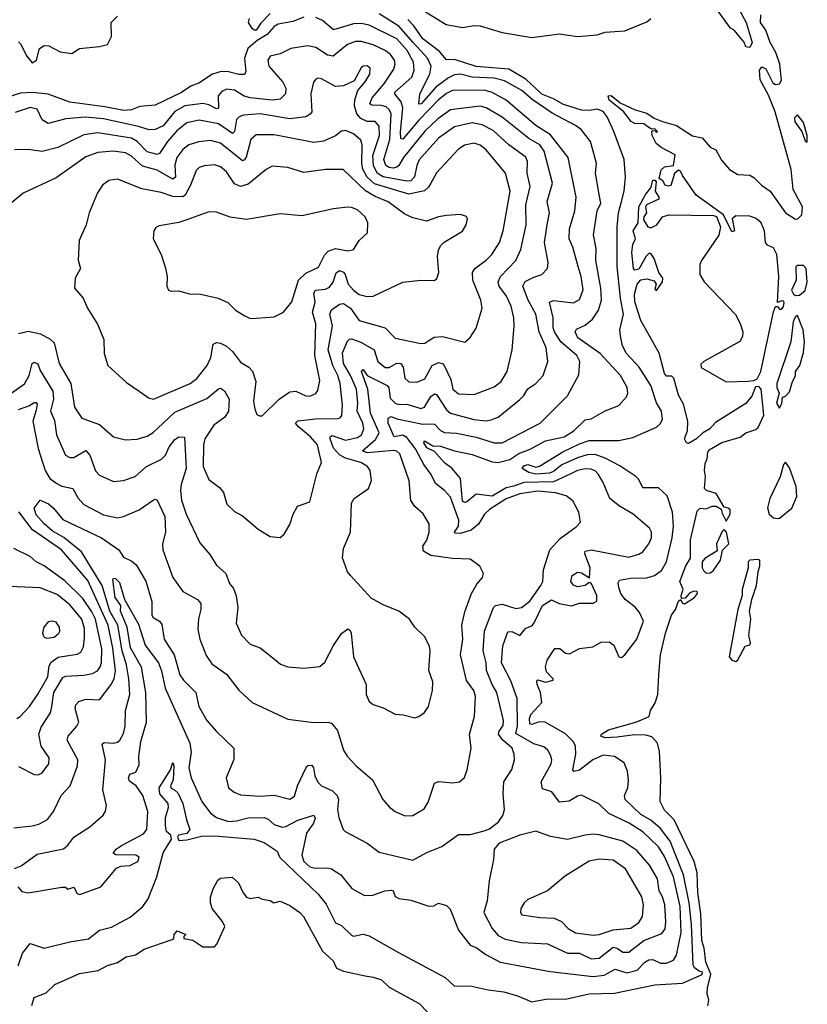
# Model space of a CAD drawing. Extents: x 1246230 to 1426786, y 660032 to 763141.
# Tile 561 of 566: x 1383112 to 1387085, y 722562 to 727530. Entities that reach past the tile are written whole.
import ezdxf

# ---------------------------------------------------------------- set-up
doc = ezdxf.new("R2010")
doc.units = 0

msp = doc.modelspace()

# ---------------------------------------------------------------- linework, layer by layer
at = {"layer": '0CON10XD'}
for points in [[(1384545, 727542.8), (1384489, 727521), (1384415, 727506.8), (1384394.6, 727495), (1384360.6, 727455), (1384310.4, 727425), (1384263.1, 727385), (1384246.3, 727335), (1384252.2, 727267.8), (1384246.2, 727253.8), (1384216.6, 727253.4), (1384165, 727267.5), (1384127.8, 727267.8), (1384085, 727254.8), (1384015, 727209.6), (1383975.5, 727195), (1383927.8, 727162.2), (1383795, 727098.8), (1383717.9, 727092.1), (1383675, 727075.3), (1383635, 727070.9), (1383540.9, 727090.9), (1383365, 727113.1), (1383255, 727154.8), (1383175, 727162.5), (1383115, 727159.3), (1383025, 727129.8)], [(1383105, 727417.3), (1383115, 727407.8), (1383146.9, 727345), (1383175, 727312.9), (1383195.6, 727325), (1383211.1, 727385), (1383235, 727400.3), (1383258.2, 727398.2), (1383315, 727368.5), (1383375, 727359.5), (1383412.5, 727385), (1383515, 727394.5), (1383555, 727404.4), (1383574.3, 727445), (1383573.1, 727515), (1383605, 727548.1)], [(1384375, 727560.6), (1384327.5, 727512.5), (1384305, 727477.4), (1384295, 727476.6), (1384285, 727484.8), (1384265.4, 727515), (1384270.9, 727535)], [(1385032.1, 726962.1), (1385045.2, 727085), (1385035.4, 727115.4), (1385004.7, 727155), (1385004.7, 727165), (1385089.9, 727240.1), (1385101.1, 727275), (1385097.7, 727315), (1385065.6, 727375), (1385015, 727432.5), (1384875, 727502.7), (1384835, 727510.2), (1384795, 727509.1), (1384695, 727478.6), (1384639.5, 727525), (1384605, 727541.6)], [(1385892.1, 725237.9), (1385805, 725198.2), (1385654.6, 725195.4), (1385605, 725175.8), (1385565, 725167.9), (1385495, 725125.5), (1385415, 725135.6), (1385365.1, 725094.9), (1385355, 725093.7), (1385345, 725100.9), (1385334.7, 725215), (1385293.2, 725265), (1385255, 725294.2), (1385205, 725350.8), (1385165, 725370.4), (1385150.8, 725395), (1385153.3, 725405), (1385195, 725380.3), (1385235, 725377.7), (1385305, 725353.9), (1385395, 725335.8), (1385495, 725300), (1385525, 725296), (1385585, 725310.7), (1385629.5, 725340.5), (1385687.2, 725362.8), (1385765, 725404.8), (1385858.9, 725425), (1385906.9, 725455), (1385965, 725510.3), (1385995, 725515.5), (1386065, 725557.1), (1386135, 725584), (1386172.4, 725627.6), (1386179.4, 725645), (1386175.5, 725675), (1386142.1, 725735), (1386040.3, 725845), (1385927.1, 725925), (1385914.5, 725955), (1385920.7, 725969.3), (1385965, 725988), (1386001.1, 726018.9), (1386031.9, 726065), (1386046.5, 726115), (1386043.7, 726175), (1386018.2, 726315), (1386019.7, 726375), (1386006.1, 726445), (1386024.7, 726565), (1386043.6, 726605), (1386035, 726648.6), (1386017.2, 726755), (1386021.8, 726805), (1386008.4, 726855), (1385990.4, 726915), (1385943.5, 726975), (1385915, 726996.8), (1385798, 727058), (1385697.2, 727127.2), (1385645, 727173.3), (1385558.2, 727221.8), (1385505.1, 727235.1), (1385395, 727239.2), (1385335, 727254.8), (1385305, 727251.5), (1385275, 727236.7), (1385210.8, 727189.2), (1385137.3, 727105), (1385125, 727103.1), (1385129.7, 727155), (1385180.2, 727255), (1385187.6, 727295), (1385169.2, 727335), (1385097.1, 727415), (1385025, 727497.4), (1384925, 727559.9)], [(1385145, 727577.5), (1385263.3, 727505), (1385345, 727490.8), (1385405, 727501.1), (1385435, 727498.2), (1385545, 727464.7), (1385695, 727440), (1385835, 727458.5), (1385925, 727444.4), (1386025, 727452.9), (1386065, 727466.8), (1386165, 727474), (1386275, 727518.2), (1386295.5, 727535)], [(1386967.7, 726102.3), (1386965, 726110), (1386955, 726111.2), (1386933.8, 726103.8), (1386941.8, 726235), (1386930.5, 726345), (1386915, 726378.9), (1386885, 726392.9), (1386874, 726405), (1386868.4, 726465), (1386851.4, 726505), (1386826.4, 726526.4), (1386795, 726539.3), (1386725, 726540.6), (1386706.2, 726525), (1386717.5, 726465), (1386705, 726460), (1386662.7, 726545), (1386525, 726644.6), (1386455, 726743.8), (1386445, 726766.2), (1386435, 726770.8), (1386415, 726754.2), (1386396.1, 726693.9), (1386385, 726689.5), (1386368, 726695), (1386356.4, 726716.4), (1386338.3, 726728.3), (1386347.7, 726772.3), (1386365, 726787.5), (1386410, 726795), (1386417.8, 726847.8), (1386347.5, 726885), (1386323.3, 726905), (1386302.5, 726945), (1386300, 726965), (1386305, 726970), (1386318.3, 726968.3), (1386325, 726960), (1386330, 726965), (1386315, 726980), (1386298.3, 726978.3), (1386280, 726990), (1386260, 727005), (1386215, 727006.2), (1386196.7, 727016.7), (1386157.1, 727067.1), (1386085, 727123.9), (1386080.6, 727145), (1386095, 727147.5), (1386141.2, 727111.2), (1386217.1, 727075), (1386275, 727058.2), (1386313.1, 727033.1), (1386355, 727016.2), (1386425.9, 726995.9), (1386505, 726944.2), (1386555, 726934), (1386595, 726886.7), (1386623.9, 726873.9), (1386651.3, 726821.3), (1386693.2, 726773.2), (1386735, 726749.2), (1386795, 726745.8), (1386815, 726734.2), (1386854.2, 726695), (1386897.8, 726665), (1386975.5, 726555), (1387025, 726523.8), (1387038, 726525), (1387057.5, 726545), (1387061.1, 726585), (1387013.4, 726673.4), (1387003.2, 726773.2), (1386923.5, 727065), (1386889.8, 727149.8), (1386846.4, 727226.4), (1386843.3, 727275), (1386855, 727292.5), (1386875, 727282.5), (1386910.5, 727210.5), (1386925, 727202.9), (1386944.1, 727205.9), (1386955.6, 727224.4), (1386947.1, 727305), (1386926.2, 727365), (1386897.3, 727415), (1386875, 727476.2), (1386848.9, 727515), (1386850, 727555)], [(1386744.1, 727574.1), (1386776.7, 727515), (1386806.7, 727415), (1386795, 727390), (1386775, 727392.5), (1386766.1, 727416.1), (1386716.4, 727476.4), (1386697, 727487), (1386635, 727572.5)], [(1383895, 723642), (1383909.8, 723629.8), (1383935.2, 723575.2), (1383952.9, 723492.9), (1383970, 723445), (1383955.4, 723424.6), (1383913.5, 723416.5), (1383908.3, 723405), (1383915, 723389.6), (1383955, 723391.9), (1384028.7, 723411.3), (1384095, 723412.3), (1384295, 723395.3), (1384345, 723378.9), (1384410.6, 723335), (1384423.4, 723303.4), (1384617.8, 723117.8), (1384657.6, 723067.6), (1384705, 722972.9), (1384735, 722960), (1384785, 722910.5), (1384795, 722906.7), (1384843.7, 722916.3), (1384875, 722908.2), (1385023.3, 722823.3), (1385257.8, 722697.8), (1385305, 722654.3), (1385385, 722656.2), (1385475, 722634.7), (1385554.7, 722624.7), (1385622.5, 722605), (1385695, 722574.1), (1385775, 722589.2), (1385865, 722588.2), (1385985, 722616), (1386112, 722618), (1386315, 722660.6), (1386455, 722668.6), (1386555, 722712.1), (1386556.1, 722725), (1386540, 722730), (1386515.9, 722745.9), (1386509.3, 722759.3), (1386500.5, 722965), (1386488.2, 723075), (1386460.1, 723215), (1386393.6, 723385), (1386345, 723449), (1386295, 723491.5), (1386245, 723519.4), (1386165.4, 723595), (1386163.3, 723615), (1386180, 723655), (1386182.9, 723692.9), (1386178.6, 723738.6), (1386160.7, 723780.7), (1386111.8, 723811.8), (1386055, 723819.5), (1386002.7, 723795), (1385935, 723743.1), (1385907.1, 723737.1), (1385902.7, 723745), (1385916.6, 723825), (1385915.3, 723865), (1385906.2, 723886.2), (1385865, 723926.2), (1385761.9, 723985), (1385732.7, 723987.3), (1385695, 723974.3), (1385685, 723977.8), (1385682.7, 724005), (1385690.7, 724025), (1385745.7, 724085), (1385739.4, 724135), (1385722, 724175), (1385720, 724195), (1385725, 724199.2), (1385765, 724187.5), (1385802.5, 724197.5), (1385803.3, 724205), (1385769.7, 724239.8), (1385764.1, 724265), (1385772, 724298), (1385812.1, 724357.9), (1385836.7, 724356.7), (1385865, 724334.4), (1385885, 724330.9), (1385935, 724357.8), (1386003.4, 724366.6), (1386045, 724390), (1386085, 724390.6), (1386108.9, 724375), (1386135, 724316), (1386147.3, 724312.7), (1386164.4, 724325.6), (1386224.7, 724405), (1386258.3, 724495), (1386239.1, 724539.1), (1386215.8, 724565.8), (1386165.5, 724605), (1386144.7, 724634.8), (1386133.4, 724665), (1386130.8, 724689.2), (1386138.2, 724701.8), (1386192.3, 724712.3), (1386275, 724713.8), (1386314.4, 724725), (1386348.6, 724751.4), (1386374.7, 724795), (1386403.7, 724915), (1386409.8, 724975), (1386404.2, 725045), (1386377.5, 725127.5), (1386335, 725168.1), (1386255, 725167.3), (1386235, 725210.6), (1386220.5, 725225), (1386139.4, 725279.4), (1386065, 725318), (1386015, 725336.5), (1385974.9, 725335.1), (1385925, 725320), (1385846.6, 725283.4), (1385805, 725249.8), (1385785, 725241.3), (1385715, 725237.6), (1385679.4, 725245), (1385646.9, 725265), (1385655, 725279.2), (1385675, 725285.2), (1385715, 725271.8), (1385733.5, 725276.5), (1385851.1, 725348.9), (1385935, 725390.6), (1385985, 725406.5), (1386135, 725406.8), (1386205, 725422.4), (1386325, 725473.5), (1386345, 725492.9), (1386354.5, 725515), (1386350, 725555), (1386325, 725597.5), (1386294.8, 725684.8), (1386236.5, 725776.5), (1386173.4, 725845), (1386152.8, 725885), (1386142.2, 725935), (1386139.2, 725965), (1386158, 726045), (1386142.5, 726125), (1386125.9, 726285), (1386126.1, 726485), (1386131.8, 726555), (1386145.5, 726605.5), (1386161.1, 726665), (1386167.5, 726735), (1386160.4, 726825), (1386109.2, 726965), (1386075, 727039.3), (1386055, 727066.8), (1386025, 727078.3), (1385985, 727071.6), (1385945, 727073.9), (1385855, 727101.2), (1385805, 727131), (1385745, 727153.4), (1385665, 727230.4), (1385579.9, 727279.9), (1385415, 727293.9), (1385305, 727328.6), (1385265, 727326.5), (1385229.9, 727369.9), (1385145, 727433.1), (1385099.4, 727499.4), (1385070.3, 727530.3)], [(1383105, 725563), (1383158.5, 725581.5), (1383185, 725599.2), (1383195, 725599.1), (1383199.7, 725589.7), (1383195, 725559.3), (1383177.4, 725505), (1383205, 725366), (1383239.4, 725255), (1383264.1, 725215), (1383299.3, 725189.3), (1383325, 725176.9), (1383380, 725165), (1383405.8, 725115.8), (1383434.7, 725084.7), (1383535, 725032.5), (1383605, 725016.6), (1383635, 725023.2), (1383713.5, 725056.5), (1383785, 725106), (1383795, 725110), (1383805.6, 725105.6), (1383843.8, 725023.8), (1383847.2, 724945), (1383831.3, 724885), (1383833.2, 724855), (1383883.8, 724715), (1383934.2, 724645), (1384009.4, 724605), (1384025.6, 724585), (1384026.1, 724553.9), (1384013, 724507), (1384010.9, 724455), (1384020, 724405), (1384052.3, 724322.3), (1384080.7, 724280.7), (1384155, 724228.6), (1384217.6, 724147.6), (1384285, 724084.4), (1384465, 724000.6), (1384595, 723983.6), (1384665.8, 723985.8), (1384685, 723980), (1384715, 723943.3), (1384744.6, 723845), (1384763.5, 723813.5), (1384809.2, 723765), (1384892.2, 723695), (1384942.9, 723595), (1384976.4, 723556.4), (1385005.5, 723535.5), (1385055, 723512.5), (1385095, 723515.6), (1385152.3, 723547.7), (1385172.9, 723582.9), (1385205, 723678), (1385225, 723685.6), (1385295, 723680), (1385330, 723685), (1385355, 723706.2), (1385369.1, 723745), (1385389.4, 723855), (1385380.8, 723925), (1385406.4, 724015), (1385411.1, 724115), (1385402.1, 724145), (1385366.5, 724196.5), (1385335.4, 724325), (1385347.1, 724405), (1385342.5, 724475), (1385357.6, 724542.4), (1385390.9, 724635), (1385417.8, 724682.2), (1385445.8, 724715), (1385450.8, 724735), (1385433.2, 724773.2), (1385385, 724808), (1385295, 724811.8), (1385185, 724826), (1385148.8, 724848.8), (1385145.9, 724874.1), (1385165, 724903.3), (1385176.5, 724945), (1385176.8, 724986.8), (1385147.3, 725037.3), (1385104.6, 725074.6), (1385084.7, 725104.7), (1385076.3, 725203.7), (1385029.5, 725339.5), (1385015, 725353.2), (1384997.1, 725357.1), (1384865, 725344.9), (1384841.8, 725355), (1384907.4, 725412.6), (1384924.8, 725445), (1384882.1, 725545), (1384868.2, 725665), (1384836.7, 725755), (1384845, 725764.4), (1384864, 725734), (1384965, 725683.8), (1384973.2, 725673.2), (1384980.8, 725620.8), (1385005, 725594.8), (1385025, 725588.6), (1385065, 725590), (1385135, 725568.4), (1385154.4, 725575.6), (1385166, 725595), (1385185, 725628.5), (1385205, 725642.1), (1385215, 725638.9), (1385265, 725562.2), (1385285, 725545.2), (1385402.5, 725512.5), (1385465, 725506.6), (1385489.6, 725510.4), (1385525, 725524.5), (1385635, 725613.8), (1385655.7, 725634.3), (1385675, 725666.7), (1385716.1, 725693.9), (1385752.9, 725735), (1385776.7, 725805), (1385767.1, 725875), (1385731.9, 725955), (1385715.2, 726045), (1385676.1, 726115), (1385650.3, 726185), (1385661.7, 726208.3), (1385705, 726231.2), (1385746.4, 726243.6), (1385774.4, 726275), (1385777.1, 726305), (1385760, 726405), (1385774.2, 726505), (1385783.9, 726555), (1385773.2, 726613.2), (1385798.9, 726705), (1385757.3, 726867.3), (1385735, 726898.1), (1385680.6, 726930.6), (1385545, 727038.6), (1385465, 727084.8), (1385435, 727093.9), (1385285, 727074.7), (1385220.8, 727029.2), (1385155, 726966.8), (1385047.5, 726835), (1385025, 726794), (1385014.8, 726785.2), (1384995, 726781.5), (1384975, 726784.5), (1384958.8, 726795), (1384948.9, 726825), (1384978.5, 726925), (1384985.6, 727054.4), (1384976.2, 727076.2), (1384959.9, 727089.9), (1384935, 727096.9), (1384888.2, 727098.2), (1384878.5, 727105), (1384890, 727135), (1384948.3, 727205), (1384999.3, 727280.7), (1385005.9, 727305), (1385002.8, 727325), (1384982.3, 727355), (1384954.8, 727374.8), (1384895, 727403.5), (1384835, 727420.5), (1384805, 727420.2), (1384765.6, 727405), (1384693.4, 727346.6), (1384665, 727350.3), (1384605, 727389.6), (1384565, 727398.7), (1384478.8, 727385), (1384425, 727358.2), (1384375, 727345.5), (1384363.1, 727325), (1384368.5, 727295), (1384439.5, 727215), (1384453.8, 727185), (1384452.1, 727155), (1384425, 727129.3), (1384385, 727123.1), (1384275, 727134.8), (1384244.8, 727144.8), (1384195, 727173.5), (1384155, 727178.7), (1384131.7, 727168.3), (1384113.5, 727146.5), (1384115, 727083.1), (1384105, 727080.6), (1384065, 727100.6), (1384035, 727107), (1383945, 727095.5), (1383894.2, 727065.8), (1383835, 726993.6), (1383795, 726975.3), (1383765, 726974.7), (1383711.6, 726991.6), (1383535, 727029), (1383442.7, 727037.3), (1383345, 727029.8), (1383255, 727005.9), (1383225, 727024.5), (1383198.9, 727078.9), (1383165, 727086.6), (1383088.7, 727061.4)], [(1382995.6, 725594.4), (1383136.6, 725693.4), (1383158.8, 725735), (1383174.7, 725795), (1383185, 725801.8), (1383203.3, 725793.2), (1383215, 725759.5), (1383279.2, 725655), (1383281.7, 725615), (1383267.5, 725555), (1383287.2, 725507.2), (1383297.6, 725435), (1383343, 725333), (1383365, 725320.5), (1383385, 725321.2), (1383445, 725356.4), (1383465, 725332.9), (1383493.3, 725253.2), (1383515, 725231.5), (1383585, 725200.5), (1383635.7, 725205.7), (1383694.2, 725225), (1383751.9, 725275), (1383826.9, 725313.1), (1383846.9, 725333.1), (1383865.4, 725375), (1383895, 725412.5), (1383915, 725424.5), (1383943, 725423), (1383951, 725265), (1383925.9, 725185), (1383922.9, 725155), (1383927.2, 725105), (1383951.2, 725035), (1384021.2, 724891.2), (1384071.1, 724831.1), (1384105, 724778.6), (1384152, 724735), (1384170, 724685), (1384190, 724660), (1384203, 724623), (1384211.4, 724565), (1384204.4, 724485), (1384230.6, 724425), (1384275, 724378.6), (1384325, 724360.8), (1384405, 724297.5), (1384427.9, 724277.9), (1384465, 724264.4), (1384545, 724258.9), (1384625, 724266), (1384650.7, 724289.3), (1384695, 724372.5), (1384735, 724432.5), (1384767, 724457), (1384778.8, 724448.8), (1384783.3, 724435), (1384795.9, 724315.9), (1384859.5, 724175), (1384860, 724125), (1384875, 724089.2), (1384895, 724074.3), (1384945, 724058), (1385005, 724026.2), (1385046.4, 724023.6), (1385105, 724008), (1385125.7, 724014.3), (1385153.3, 724035), (1385174, 724065), (1385194.3, 724145), (1385195, 724190), (1385176, 724246), (1385182.1, 724345), (1385178.2, 724368.2), (1385155, 724417.1), (1385104.2, 724465), (1385078, 724505), (1385025, 724545.7), (1384945, 724578.1), (1384885, 724611.2), (1384780, 724725), (1384765.7, 724745), (1384739.4, 724815), (1384745, 724862.5), (1384780, 724945), (1384785, 725090), (1384799.2, 725115), (1384870.8, 725165), (1384885.6, 725205), (1384880, 725255), (1384866.9, 725275), (1384833.1, 725295), (1384755, 725317.8), (1384724.2, 725334.2), (1384695, 725368.7), (1384677.5, 725415), (1384677.3, 725425), (1384688.7, 725431.3), (1384755, 725408.7), (1384815, 725422.4), (1384835.8, 725435), (1384848.4, 725465), (1384842.9, 725495), (1384814.2, 725555), (1384817.4, 725595), (1384810.2, 725665), (1384779.7, 725735), (1384744.9, 725795), (1384739.7, 725849.8), (1384765, 725908.5), (1384775, 725918.5), (1384785, 725919.1), (1384833.2, 725903.2), (1384900, 725865), (1384918.2, 725805), (1384955, 725775.8), (1384975, 725774.3), (1385015, 725796.4), (1385035, 725795.4), (1385046.2, 725776.1), (1385055, 725720.8), (1385075, 725702.1), (1385115, 725700.4), (1385155, 725718.7), (1385192.2, 725785), (1385225, 725800.7), (1385245, 725794.6), (1385255, 725781.5), (1385286.7, 725715), (1385296.1, 725666.1), (1385325, 725641.5), (1385405, 725638.5), (1385505, 725678.2), (1385540.9, 725705), (1385570.9, 725755), (1385595.5, 725864.5), (1385606.7, 725983.3), (1385604.6, 726025), (1385591.4, 726085), (1385567.8, 726135), (1385530.3, 726185), (1385525, 726207.5), (1385537.7, 726235), (1385615.3, 726315), (1385639.4, 726370.6), (1385666.4, 726495), (1385665.2, 726595), (1385687.6, 726687.6), (1385671.9, 726755), (1385674, 726815), (1385665.6, 726835.6), (1385579.2, 726899.2), (1385501, 726971), (1385445, 727000.2), (1385395, 727010.2), (1385305, 726988.6), (1385225, 726931.6), (1385127.7, 726822.3), (1385115.2, 726795), (1385103.7, 726736.3), (1385085, 726717.6), (1385065, 726715.2), (1384945, 726736.2), (1384915, 726755.6), (1384895.7, 726795), (1384893.7, 726845), (1384927.2, 726945), (1384925, 726992.5), (1384905.7, 727015.7), (1384865, 727016.7), (1384831.9, 727031.9), (1384813.1, 727055), (1384800.5, 727095), (1384802.8, 727125), (1384818.2, 727171.8), (1384855, 727216), (1384877.9, 727255), (1384878.9, 727285), (1384865, 727296.7), (1384845, 727295.6), (1384835, 727287.5), (1384798.8, 727221.2), (1384745, 727196.2), (1384705, 727193.6), (1384635, 727231.1), (1384615.7, 727234.3), (1384605, 727229.2), (1384594.4, 727215), (1384580.8, 727155), (1384584.7, 727065.3), (1384576.9, 727053.1), (1384555, 727039.6), (1384475, 727028.8), (1384325, 727055.6), (1384241.3, 727048.7), (1384219.5, 727040.5), (1384205, 727026.9), (1384195, 726966), (1384185, 726955.4), (1384113.9, 727003.9), (1384017.7, 727022.3), (1383955, 727009.5), (1383905, 726968.4), (1383856.7, 726915), (1383816.8, 726855), (1383805, 726849.5), (1383755, 726863.9), (1383705, 726915.2), (1383675, 726932.3), (1383505, 726959.6), (1383435, 726949.2), (1383304.2, 726885), (1383225, 726864.6), (1383155, 726874.5), (1383085, 726872.7)], [(1383085, 723248.2), (1383119.2, 723260.8), (1383199.8, 723320.2), (1383333.1, 723346.9), (1383354.4, 723365), (1383384.1, 723405.9), (1383465, 723458.5), (1383532.7, 723517.3), (1383545, 723537.5), (1383549.4, 723565), (1383531.1, 723645), (1383543.8, 723795), (1383527.8, 723875), (1383537.2, 723882.8), (1383585, 723879.5), (1383605, 723885.6), (1383616.9, 723895), (1383635, 723929.2), (1383644.3, 723965), (1383646.2, 724045), (1383667.9, 724125), (1383661.6, 724205), (1383651, 724275), (1383628.9, 724345), (1383606.8, 724475), (1383566.7, 724545), (1383527.4, 724675), (1383422.7, 724845), (1383335, 724918.2), (1383275, 724951.6), (1383235, 724985.9), (1383195, 725031.3), (1383183.8, 725065), (1383215, 725105.6), (1383256.9, 725086.9), (1383282.7, 725065), (1383328.4, 725008.4), (1383525, 724915.8), (1383611.4, 724855), (1383635, 724817.5), (1383677.9, 724797.9), (1383699.8, 724779.8), (1383747.3, 724697.3), (1383778.4, 724595), (1383778.1, 724525), (1383785, 724514.4), (1383817.5, 724495), (1383828, 724478), (1383841.2, 724405), (1383890.6, 724325), (1383920, 724225), (1383937.6, 724197.6), (1384000.4, 724135), (1384015.5, 724065), (1384055.5, 723995), (1384105, 723938.1), (1384191.2, 723855), (1384192.7, 723797.3), (1384152.9, 723705), (1384165.7, 723655), (1384192.8, 723632.8), (1384225, 723619.6), (1384325, 723611.6), (1384395, 723616.7), (1384475, 723596.7), (1384497.3, 723612.7), (1384513.8, 723663.8), (1384555, 723753.3), (1384565, 723767.1), (1384585, 723769.5), (1384594.6, 723755), (1384600.6, 723715), (1384615, 723682.4), (1384635, 723665.3), (1384689.8, 723639.8), (1384712.5, 723615), (1384719.1, 723595), (1384714.7, 723545), (1384721.2, 723505), (1384744, 723445), (1384753.3, 723435), (1384864.7, 723374.7), (1384925, 723330.4), (1385095, 723290), (1385165, 723328.9), (1385242, 723358), (1385325, 723419.4), (1385385, 723418.9), (1385455, 723437.1), (1385482.1, 723447.9), (1385527.2, 723482.8), (1385548.9, 723515), (1385557.3, 723545), (1385550, 723625), (1385554.4, 723685), (1385595, 723746.2), (1385607.5, 723795), (1385606.2, 723825), (1385596.1, 723855), (1385546.7, 723896.8), (1385527.6, 723925), (1385530.2, 723939.8), (1385550.3, 723969.7), (1385551.9, 723995), (1385519.5, 724135), (1385495.2, 724175), (1385466.4, 724246.4), (1385464.3, 724285), (1385449, 724345), (1385456.9, 724445), (1385501.8, 724565), (1385511.9, 724575), (1385545, 724581.8), (1385615, 724559.3), (1385643.8, 724563.8), (1385685, 724596.5), (1385741.3, 724675), (1385750, 724695), (1385753.5, 724755), (1385786.2, 724855), (1385838.2, 724911.8), (1385918.7, 724971.3), (1385940, 724995), (1385932.5, 725045), (1385902.6, 725102.6), (1385868, 725128), (1385815, 725143.3), (1385725, 725151.2), (1385635, 725137), (1385565, 725111.8), (1385481.7, 725058.3), (1385456.9, 725035), (1385425.4, 724985), (1385390, 724955), (1385335, 724938), (1385308.9, 724938.9), (1385304.7, 724945), (1385325.3, 724975), (1385326.7, 725005), (1385285, 725121.1), (1385255, 725154.7), (1385209.1, 725189.1), (1385188.2, 725235), (1385150.8, 725285), (1385108.4, 725365), (1385065, 725421.6), (1385045, 725434.2), (1385001.4, 725425), (1384970.6, 725495), (1384970.7, 725519.3), (1384985, 725527.8), (1385015, 725515.6), (1385145, 725489.1), (1385185, 725490.2), (1385205, 725489.6), (1385235, 725456.8), (1385255, 725447.7), (1385315, 725444.3), (1385415, 725423.4), (1385505, 725394.7), (1385545, 725394.7), (1385737.8, 725495), (1385875, 725631.9), (1385932.3, 725737.7), (1385937.9, 725805), (1385921.6, 725835), (1385843, 725903), (1385810.9, 725950.9), (1385803.4, 725975), (1385802.7, 726025), (1385784.5, 726105), (1385805, 726113.5), (1385905, 726100.9), (1385935, 726118.1), (1385953.5, 726166.5), (1385944.7, 726235), (1385928.3, 726285), (1385902.9, 726382.9), (1385883.8, 726425), (1385884.6, 726475), (1385912.9, 726565), (1385919.3, 726635), (1385878, 726835), (1385789.5, 726949.5), (1385715, 726995.3), (1385565, 727123.2), (1385495, 727162.2), (1385455, 727174.4), (1385295, 727173.3), (1385265, 727158.1), (1385224.7, 727125.3), (1385125, 727023.7), (1385045, 726927.8), (1385035, 726930), (1385032.1, 726962.1)], [(1387085, 726912.5), (1387084.5, 726945), (1387065, 727011.8), (1387035, 727050), (1387021.2, 727035), (1387022.9, 727015), (1387057.1, 726965), (1387075, 726918), (1387085, 726912.5)], [(1383105, 725946.9), (1383155, 725958), (1383216, 725945), (1383265, 725917.9), (1383285, 725900), (1383311.3, 725795), (1383369.7, 725695), (1383387.3, 725575), (1383425, 725520), (1383515, 725487.3), (1383584.6, 725424.6), (1383645, 725410), (1383705, 725413.1), (1383755, 725429.2), (1383785, 725447.1), (1383835.8, 725494.2), (1383895, 725549.4), (1384055, 725619.4), (1384115, 725667.5), (1384125, 725670), (1384145, 725658), (1384167.7, 725615), (1384164.2, 725555), (1384146, 725525), (1384090.3, 725485), (1384045.9, 725415), (1384038.4, 725385), (1384038, 725275), (1384065, 725210.8), (1384119.1, 725169.1), (1384139.1, 725145), (1384157.1, 725085), (1384195, 725049.4), (1384236.1, 725026.1), (1384315, 724960), (1384375, 724923.3), (1384425, 724917.5), (1384445.9, 724934.1), (1384475, 724982.5), (1384491.2, 725035), (1384513.8, 725075), (1384575, 725097.5), (1384610.9, 725239.1), (1384634.4, 725295), (1384613.4, 725385), (1384578.4, 725425), (1384517.3, 725475), (1384503.8, 725495), (1384515, 725505.9), (1384605, 725515.6), (1384715, 725517.8), (1384728.3, 725521.7), (1384736.3, 725533.6), (1384739.7, 725585), (1384729, 725695), (1384717.1, 725735), (1384691.6, 725785), (1384667.1, 725865), (1384690.4, 725985), (1384676.4, 726045), (1384685, 726066.5), (1384725, 726095.4), (1384745, 726097.5), (1384781.3, 726075), (1384825, 726011.4), (1384955, 725975.3), (1385005, 725922.5), (1385135, 725895.6), (1385155, 725897.8), (1385175, 725911.1), (1385202.2, 725927.8), (1385245, 725931.6), (1385356.8, 725903.2), (1385385, 725926), (1385415, 725973.8), (1385445.4, 726075), (1385437.5, 726115), (1385397.2, 726215), (1385395.3, 726254.7), (1385408.5, 726275), (1385465, 726316.2), (1385493.8, 726345), (1385532.8, 726405), (1385550.6, 726465), (1385585.3, 726665), (1385562.1, 726755), (1385465, 726873.6), (1385435, 726896.2), (1385405, 726906.1), (1385355, 726896.9), (1385323.1, 726875), (1385215, 726756.7), (1385185.3, 726705), (1385174.7, 726685), (1385153.6, 726666.4), (1385075, 726650.3), (1384901.7, 726701.7), (1384864.1, 726735), (1384842.8, 726775), (1384837.4, 726805), (1384838.5, 726898.5), (1384832.2, 726922.2), (1384795, 726954.1), (1384755, 726970), (1384735, 726967.8), (1384705, 726943.3), (1384645, 726917.7), (1384595, 726910.7), (1384395, 726949.4), (1384305, 726948.5), (1384277.9, 726925), (1384253.6, 726836.4), (1384245, 726822.5), (1384235, 726818.4), (1384125, 726906.4), (1384075, 726919.7), (1384015.7, 726914.3), (1383965, 726898.6), (1383934.5, 726875.5), (1383904.8, 726835.2), (1383894.8, 726795.2), (1383897.9, 726735), (1383885, 726724.8), (1383805, 726770.9), (1383731.1, 726791.1), (1383675, 726841.6), (1383645, 726857.9), (1383582.7, 726867.3), (1383505, 726859.2), (1383445, 726838), (1383295, 726731.5), (1383128.8, 726655), (1383069.2, 726605)], [(1384320.7, 725530.7), (1384335, 725531.2), (1384420, 725615), (1384475, 725651.9), (1384505, 725655.6), (1384555, 725632.5), (1384575, 725630), (1384605, 725644.2), (1384615, 725658.8), (1384625, 725710), (1384600.5, 725835), (1384605.8, 725995), (1384589.5, 726055), (1384601.7, 726105), (1384595, 726150), (1384603.8, 726165), (1384655, 726170.7), (1384675, 726180.7), (1384692.7, 726205), (1384707.8, 726252.2), (1384725, 726265.3), (1384745, 726256.7), (1384754.1, 726245), (1384769.2, 726195), (1384795, 726165.4), (1384825, 726144.1), (1384865, 726132.9), (1384895, 726134.5), (1385044.4, 726205.6), (1385136.1, 726216.1), (1385205, 726213.8), (1385216.1, 726223.9), (1385226, 726254), (1385220, 726335), (1385225, 726367.5), (1385235, 726388.8), (1385253.3, 726406.7), (1385345, 726463.3), (1385363.8, 726495), (1385370, 726525), (1385365, 726537.5), (1385335, 726546.2), (1385265, 726542.5), (1385225, 726535.7), (1385164.2, 726514.2), (1385095, 726529.4), (1385055, 726549.5), (1384970.7, 726610.7), (1384905, 726637.1), (1384856.3, 726666.3), (1384744, 726774), (1384655, 726773.6), (1384545, 726758.5), (1384464.6, 726784.6), (1384385, 726790), (1384355, 726774.4), (1384265, 726700.8), (1384225, 726688.4), (1384195, 726700.9), (1384155, 726761.5), (1384125, 726787.7), (1384095, 726796.8), (1384042.5, 726792.5), (1384016.7, 726783.3), (1384001.7, 726768.3), (1383973.3, 726695), (1383946.6, 726645), (1383934, 726636), (1383885, 726637.2), (1383825, 726658.4), (1383727.3, 726677.3), (1383605, 726725.5), (1383560.7, 726719.3), (1383529.2, 726695), (1383503.7, 726656.3), (1383461.4, 726555), (1383446.9, 726495), (1383412, 726415), (1383406.4, 726316.4), (1383418.8, 726275), (1383391.2, 726225), (1383388.8, 726175), (1383431.2, 726125), (1383454.2, 726075), (1383503.6, 725993.6), (1383535.7, 725915.7), (1383538, 725845), (1383555.9, 725785.9), (1383649.7, 725699.7), (1383714, 725655), (1383765, 725620), (1383785.9, 725615.9), (1383971.9, 725695), (1384005, 725720.4), (1384057.9, 725785), (1384075.2, 725825), (1384087.4, 725892.6), (1384105, 725900.5), (1384125, 725898.2), (1384155, 725882.5), (1384184.5, 725855), (1384225, 725802.5), (1384267.6, 725777.6), (1384286, 725756), (1384302.1, 725705), (1384291.9, 725605), (1384298, 725565), (1384308.3, 725538.3), (1384320.7, 725530.7)], [(1386583.3, 722555), (1386588.7, 722585), (1386580, 722615), (1386582, 722645), (1386597.5, 722715), (1386572.8, 722775), (1386565.1, 722845), (1386553.3, 722885), (1386548.6, 723018.6), (1386533.2, 723125), (1386529.9, 723225), (1386515, 723282.7), (1386412.5, 723492.5), (1386365, 723542.5), (1386342, 723585), (1386346.2, 723705), (1386338.5, 723838.5), (1386329, 723879), (1386301.2, 723911.2), (1386270.2, 723920.2), (1386212.6, 723922.6), (1386125, 723909.5), (1386065, 723907.5), (1386043.8, 723915), (1386047.5, 723925), (1386082.7, 723947.3), (1386225, 723987.8), (1386286.7, 724015), (1386293.8, 724045), (1386317.2, 724082.8), (1386331.4, 724125), (1386336.6, 724226.6), (1386344.3, 724325), (1386369.1, 724435), (1386399.1, 724525), (1386420.3, 724555), (1386435, 724595.7), (1386445, 724603.8), (1386455.5, 724585.5), (1386465, 724582.7), (1386515.3, 724615), (1386531.6, 724635), (1386530, 724645), (1386515, 724646.6), (1386492.3, 724637.7), (1386468.2, 724611.8), (1386450, 724610), (1386448.2, 724625), (1386458.1, 724655), (1386442, 724695), (1386472.9, 724775), (1386495, 724813.8), (1386496.2, 724905), (1386529, 725051), (1386545, 725065.3), (1386575, 725062.7), (1386605, 725076), (1386625.4, 725075.4), (1386651.2, 725061.2), (1386655, 725040), (1386675, 725000), (1386696, 725035), (1386695, 725056.7), (1386685, 725066.2), (1386665, 725070), (1386625, 725139.5), (1386576.2, 725155), (1386565.7, 725165), (1386571.5, 725225), (1386566.2, 725255), (1386569.1, 725290.9), (1386580.4, 725315), (1386582.6, 725347.4), (1386589.6, 725360.4), (1386653, 725397), (1386746.3, 725423.7), (1386775, 725445.5), (1386825, 725462.2), (1386837.5, 725472.5), (1386865.7, 725535), (1386852.5, 725665), (1386840, 725680), (1386822.9, 725677.1), (1386805, 725631.2), (1386775, 725593.3), (1386621.7, 725498.3), (1386593.3, 725465), (1386555.9, 725444.1), (1386526.7, 725415), (1386485, 725392.5), (1386475, 725394.3), (1386466.2, 725415), (1386481.3, 725455), (1386482.3, 725505), (1386459.8, 725589.8), (1386435.3, 725635), (1386411.5, 725721.5), (1386401.2, 725731.2), (1386375, 725731.4), (1386365, 725744.2), (1386337.9, 725847.9), (1386305, 725904.5), (1386245, 726012), (1386215, 726106), (1386213.7, 726145), (1386226.4, 726195), (1386245, 726216.9), (1386275, 726222.8), (1386312.3, 726212.3), (1386322, 726195), (1386315, 726170), (1386325, 726163.3), (1386355, 726206.7), (1386356.7, 726225), (1386335.6, 726255), (1386312.5, 726325), (1386295, 726350), (1386285, 726350), (1386272.7, 726337.3), (1386235, 726271.2), (1386215, 726266), (1386207.5, 726275), (1386199, 726355), (1386204.9, 726395.1), (1386218.8, 726425), (1386206.6, 726465), (1386231.4, 726505), (1386235, 726586.2), (1386266.7, 726645), (1386297.5, 726685), (1386305, 726720), (1386315, 726720), (1386321.7, 726711.7), (1386316.7, 726665), (1386336.7, 726635), (1386336.7, 726625), (1386274, 726596), (1386268.8, 726585), (1386273.3, 726555), (1386260, 726535), (1386259.3, 726519.3), (1386280, 726485), (1386295, 726480), (1386325.5, 726494.5), (1386354.6, 726535.4), (1386385.8, 726545.8), (1386612.4, 726542.4), (1386626.9, 726536.9), (1386646.9, 726485), (1386637.9, 726442.1), (1386551.2, 726315), (1386543.3, 726295), (1386543.3, 726245), (1386565, 726207.5), (1386722.3, 726042.3), (1386746.6, 725996.6), (1386760, 725955), (1386758, 725932), (1386744.2, 725905.8), (1386562.5, 725805), (1386548.3, 725791.7), (1386550, 725775), (1386675, 725703.3), (1386785, 725706), (1386815, 725710), (1386831.3, 725718.7), (1386850.8, 725755), (1386915, 726056.7), (1386925, 726082.5), (1386935, 726082.5), (1386945, 726070), (1386955, 726068.8), (1386965, 726081.2), (1386967.7, 726102.3)], [(1384275, 726022), (1384305, 726024), (1384395, 726030), (1384442, 726055), (1384485, 726106.2), (1384518.2, 726215), (1384555, 726251.8), (1384619.3, 726280.7), (1384648.5, 726341.5), (1384667.4, 726362.6), (1384705, 726375.3), (1384766.6, 726363.4), (1384795, 726371.2), (1384825, 726416.2), (1384865.8, 726455), (1384867.1, 726505), (1384854.2, 726535), (1384815, 726570.6), (1384785, 726583.1), (1384765.7, 726584.3), (1384694.5, 726575.5), (1384535, 726541.1), (1384425, 726550), (1384255, 726522.5), (1384173.3, 726533.3), (1384105, 726558.5), (1384065, 726560.6), (1383955, 726520), (1383913.7, 726506.3), (1383815, 726489.2), (1383798.8, 726481.2), (1383788, 726465), (1383784.2, 726425), (1383825.8, 726345), (1383847, 726277), (1383856.1, 726233.9), (1383853.3, 726185), (1383862.5, 726165), (1383875, 726160), (1383915, 726162.5), (1383966.2, 726146.2), (1384024.3, 726145.7), (1384112.5, 726125), (1384162.3, 726102.3), (1384200, 726065), (1384247.5, 726035), (1384275, 726022)], [(1387025, 726138.9), (1387045, 726140.6), (1387075, 726163.8), (1387084.7, 726205.3), (1387078.7, 726275), (1387065, 726289.2), (1387035, 726290), (1387026.9, 726283.1), (1387028.2, 726215), (1387005.7, 726165), (1387015, 726144.3), (1387025, 726138.9)], [(1386945, 725570), (1386957, 725593), (1386960, 725625), (1386975, 725630), (1386995, 725652.5), (1387010, 725705), (1387025, 725733.3), (1387025.6, 725755), (1387046.9, 725785), (1387065, 725850), (1387071.6, 725905), (1387064.6, 725965), (1387035, 726037.5), (1387025, 726032.5), (1387014.4, 726005), (1387001.5, 725905), (1386930.8, 725695), (1386931.2, 725675), (1386943.3, 725645), (1386930, 725595), (1386945, 725570)], [(1383102.5, 723155), (1383121.7, 723131.7), (1383154.4, 723124.4), (1383325, 723153.8), (1383342.5, 723152.5), (1383355, 723142.5), (1383385, 723152.5), (1383400.7, 723120.7), (1383415, 723116.7), (1383521.2, 723155), (1383600.6, 723249.4), (1383621.5, 723258.5), (1383667.4, 723262.6), (1383706.8, 723283.2), (1383713.8, 723305), (1383697.5, 723315), (1383596.2, 723316.2), (1383583.3, 723325), (1383598, 723345), (1383627.8, 723365), (1383736.8, 723423.2), (1383753.4, 723445), (1383758.1, 723535), (1383732.5, 723615), (1383699.5, 723665), (1383665, 723687.5), (1383660, 723705), (1383666.4, 723723.6), (1383697.2, 723732.7), (1383715, 723771.2), (1383712, 723812), (1383721.9, 723888.1), (1383750.9, 723985), (1383748.4, 724135), (1383726.3, 724263.7), (1383671.1, 724361.1), (1383654.4, 724465), (1383620.7, 724545), (1383621.8, 724575), (1383592.9, 724615), (1383581.8, 724705), (1383585, 724712), (1383595, 724710.8), (1383615, 724691.1), (1383641, 724605), (1383710.6, 724480.6), (1383744, 724375), (1383811.5, 724285), (1383826.3, 724245), (1383845, 724157.5), (1383969.2, 723879.2), (1383977.3, 723835), (1383965.3, 723755), (1383977.4, 723705), (1384030, 723585), (1384075, 723526.8), (1384105, 723504.1), (1384165, 723485.3), (1384205, 723487.9), (1384265, 723503.6), (1384345.3, 723505.3), (1384365, 723496.9), (1384395, 723468.7), (1384435, 723455.9), (1384455, 723458.8), (1384515, 723491.8), (1384595, 723516.9), (1384602.2, 723502.2), (1384593.1, 723476.9), (1384559.3, 723425), (1384535.5, 723315), (1384545, 723282.7), (1384575, 723256.5), (1384601.4, 723248.6), (1384665, 723250.7), (1384685, 723245.4), (1384731.2, 723215), (1384786.9, 723146.9), (1384851.7, 723111.7), (1384893.8, 723113.8), (1384954, 723135), (1384987.6, 723137.6), (1384995.8, 723135), (1385006.1, 723106.1), (1385025, 723096.4), (1385085, 723088.5), (1385175, 723056.7), (1385201.4, 723058.6), (1385225, 723072), (1385265, 723061.2), (1385282.6, 723042.6), (1385325, 722936.2), (1385385, 722861.4), (1385415, 722848.9), (1385463.3, 722813.3), (1385535, 722775.3), (1385787.2, 722727.2), (1386005, 722703.4), (1386059.8, 722710.2), (1386115, 722739.4), (1386175, 722721.8), (1386226.9, 722735), (1386265, 722774.6), (1386285, 722787.2), (1386305, 722787.8), (1386345, 722769.8), (1386375, 722769.7), (1386410, 722785), (1386425, 722809.5), (1386449.4, 722925), (1386443.6, 723055), (1386409.4, 723205), (1386365, 723308.2), (1386335, 723356.5), (1386255, 723432.1), (1386186.3, 723476.3), (1386084.4, 723524.4), (1386033.1, 723573.1), (1385945, 723616.9), (1385925, 723612.9), (1385883.3, 723586.7), (1385835, 723581.5), (1385796.2, 723635), (1385748.6, 723648.6), (1385743.1, 723685), (1385792.7, 723775), (1385796.1, 723795), (1385790.1, 723820.1), (1385776.2, 723845), (1385755, 723862), (1385705, 723877.1), (1385615, 723929.1), (1385623.6, 723965), (1385621.2, 724105), (1385589, 724195), (1385542.8, 724285), (1385548.8, 724371.2), (1385575, 724442.2), (1385595, 724443.9), (1385635, 724422.5), (1385665, 724459.6), (1385695, 724472.4), (1385705, 724483.2), (1385748.9, 724575), (1385795, 724602.5), (1385832.9, 724585), (1385895, 724572.9), (1385935, 724586.6), (1386004.7, 724585.3), (1386023.2, 724596.8), (1386023.2, 724625), (1385995, 724686.7), (1385985, 724691.2), (1385964.2, 724675), (1385925, 724668.4), (1385905, 724676.5), (1385892.5, 724695), (1385898.6, 724725), (1385925, 724742.9), (1385945, 724740), (1385985.8, 724714.2), (1385989, 724765), (1385961.9, 724835), (1385965, 724848.6), (1385995, 724854.6), (1386185, 724818.5), (1386235, 724832.7), (1386255, 724845.6), (1386285.4, 724885), (1386298.7, 724915), (1386298.7, 724945), (1386289.4, 724965), (1386205.7, 725035.7), (1386137.3, 725075), (1386088.2, 725115), (1386055, 725194.2), (1386032.2, 725235), (1386015, 725253.3), (1385992.9, 725262.9), (1385965, 725264.7), (1385925, 725255.2), (1385892.1, 725237.9)], [(1386935, 725013.5), (1386945, 725015.7), (1387006.2, 725065), (1387032.7, 725125), (1387028.6, 725175), (1386995, 725268.6), (1386975, 725296.7), (1386964.2, 725285.8), (1386947.3, 725222.7), (1386896.2, 725115), (1386885, 725067.5), (1386891.8, 725035), (1386915, 725017.2), (1386935, 725013.5)], [(1383082.7, 723452.7), (1383175, 723463.3), (1383208.2, 723471.8), (1383252.5, 723495), (1383281.8, 723535), (1383320, 723615), (1383366.2, 723665), (1383403.5, 723765), (1383404.1, 723795), (1383350.4, 723895), (1383355.6, 723915), (1383399.6, 723965), (1383409.7, 723985), (1383391.8, 724055), (1383395, 724073.3), (1383410.6, 724089.4), (1383445, 724102.2), (1383515, 724099.2), (1383573.6, 724176.4), (1383587.6, 724205), (1383594.5, 724245.5), (1383581.3, 724358.7), (1383557.7, 724475), (1383455, 724699.7), (1383322.7, 724855), (1383176.4, 724956.4), (1383107.6, 725047.6)], [(1386575, 724736.9), (1386595, 724738.5), (1386610.3, 724749.7), (1386647.5, 724802.5), (1386657.1, 724852.9), (1386689.2, 724885), (1386676.7, 724945), (1386665, 724957.5), (1386655, 724947.5), (1386627.5, 724885), (1386629.7, 724850.3), (1386567.7, 724812.3), (1386554.2, 724795), (1386553.8, 724765), (1386560.9, 724750.9), (1386575, 724736.9)], [(1383105, 723762), (1383185, 723722.5), (1383205, 723720.6), (1383225, 723730.6), (1383259.1, 723775), (1383260, 723805), (1383219.7, 723865), (1383207.9, 723925), (1383219.1, 723960.9), (1383267.5, 724032.5), (1383273.5, 724065), (1383283.8, 724135), (1383328.6, 724211.4), (1383345, 724218.6), (1383435, 724223.2), (1383478.5, 724231.5), (1383503.8, 724245), (1383518.3, 724265), (1383525, 724287.5), (1383525.8, 724355), (1383493.2, 724505), (1383475, 724542.7), (1383429.6, 724609.6), (1383339.4, 724699.4), (1383235, 724775.3), (1383194.4, 724795), (1383165, 724821.8), (1383082, 724862)], [(1386725, 724292.5), (1386735, 724300), (1386770.8, 724369.2), (1386795, 724376.2), (1386798.9, 724385), (1386789.2, 724425), (1386800, 724505), (1386793.1, 724545), (1386804.7, 724605.3), (1386829, 724675), (1386836.6, 724743.4), (1386846.1, 724775), (1386845, 724802.5), (1386836.1, 724806.1), (1386795, 724803.3), (1386786.7, 724795), (1386787.1, 724765), (1386757.1, 724655), (1386757.1, 724625), (1386734.4, 724555), (1386690, 724315), (1386705, 724298.1), (1386725, 724292.5)], [(1383097.5, 724005), (1383114, 724015), (1383160.5, 724065), (1383202.8, 724127.2), (1383253, 724215), (1383260.5, 724269.5), (1383271, 724289), (1383305, 724313.8), (1383358, 724322), (1383401.2, 724328.8), (1383420.8, 724339.2), (1383433.8, 724366.2), (1383439.2, 724410.8), (1383437.9, 724457.9), (1383425.7, 724505), (1383365, 724577.3), (1383300.5, 724630.5), (1383215, 724662.9), (1383021.7, 724671.7)], [(1383249.1, 724409.1), (1383285, 724414.6), (1383309.1, 724435), (1383314.5, 724445), (1383312.5, 724465), (1383295, 724490.6), (1383275, 724495.5), (1383255, 724491.9), (1383232.9, 724465), (1383225.9, 724435.9), (1383229.2, 724425), (1383235, 724414), (1383249.1, 724409.1)], [(1383103.4, 722756.6), (1383125, 722820.4), (1383165, 722869.5), (1383235, 722846.4), (1383365, 722878.2), (1383458, 722892), (1383513.7, 722936.3), (1383575, 722951.5), (1383668.7, 723001.3), (1383732.2, 723055), (1383759.6, 723095), (1383803.2, 723205), (1383835, 723325.8), (1383877.8, 723395), (1383873.3, 723415), (1383852.8, 723435), (1383846.6, 723463.4), (1383847.8, 723505), (1383861.5, 723555), (1383860.7, 723575), (1383819, 723625), (1383815.9, 723654.1), (1383872.5, 723745), (1383885, 723782.5), (1383889.6, 723765), (1383886.2, 723695), (1383872.2, 723665), (1383875, 723653.2), (1383895, 723642)], [(1385995, 722792.6), (1386035, 722794.7), (1386105, 722850.8), (1386125, 722845.3), (1386155, 722824.7), (1386185, 722824.7), (1386260.9, 722885), (1386350.5, 722919.5), (1386367.4, 722942.6), (1386372.1, 722977.9), (1386365.7, 723065), (1386355.3, 723105), (1386337.3, 723135), (1386329.2, 723195), (1386289.1, 723265), (1386225, 723338), (1386155, 723384.8), (1386035, 723416.8), (1386005, 723420.4), (1385965, 723415.5), (1385875, 723394.3), (1385788.9, 723408.9), (1385715, 723435.6), (1385634, 723416), (1385531.2, 723375), (1385505.8, 723345), (1385502.3, 723292.3), (1385480, 723185), (1385470.4, 723085), (1385453.2, 723025), (1385495.8, 722945), (1385525, 722908.7), (1385560.7, 722890.7), (1385643.7, 722873.6), (1385775, 722868.2), (1385875, 722820), (1385935, 722821), (1385995, 722792.6)], [(1386005, 722911.8), (1386035, 722914.7), (1386105, 722938.5), (1386195, 722947.3), (1386234.6, 722975), (1386253.2, 723005), (1386259.1, 723065), (1386249.6, 723105), (1386168.4, 723245), (1386105, 723288.9), (1386035, 723294.1), (1385985, 723283.8), (1385865, 723210.6), (1385775, 723134.2), (1385675, 723091.9), (1385656.9, 723075), (1385639.4, 723045), (1385637.5, 723025), (1385644.5, 723014.5), (1385735, 723000.6), (1385807.3, 722997.3), (1385845, 722980), (1385878.9, 722945), (1385915, 722923.3), (1386005, 722911.8)], [(1383172.9, 722557.1), (1383185, 722596.7), (1383245, 722620), (1383288.1, 722661.9), (1383413, 722717), (1383506.9, 722733.1), (1383555, 722758.9), (1383605, 722772.5), (1383648.3, 722801.7), (1383695, 722812.5), (1383739.5, 722840.5), (1383880.7, 722889.3), (1383890, 722895), (1383891.2, 722915), (1383906.4, 722933.6), (1383950, 722915), (1383940, 722905), (1383940, 722895), (1383985, 722886.7), (1384035, 722852.5), (1384095, 722852.5), (1384106.7, 722865), (1384145.9, 722954.1), (1384135, 722980), (1384082.7, 723045), (1384074.6, 723075), (1384075, 723102.5), (1384087.5, 723145), (1384111.7, 723188.3), (1384125, 723198.8), (1384183, 723203), (1384215.2, 723175.2), (1384238.5, 723125), (1384255, 723103.5), (1384275, 723096), (1384315, 723102.5), (1384335, 723092.5), (1384375, 723086.7), (1384394.1, 723074.1), (1384425, 723082.5), (1384475, 723060), (1384525.6, 723025.6), (1384544, 723005), (1384639.8, 722829.8), (1384692.4, 722782.4), (1384710, 722745), (1384745, 722729.5), (1384855, 722705.8), (1384895, 722700), (1384936.2, 722685), (1384975, 722648.6), (1385126.4, 722566.4), (1385213.8, 722475)]]:
    msp.add_lwpolyline(points, dxfattribs=at)

doc.saveas('drawing.dxf')
